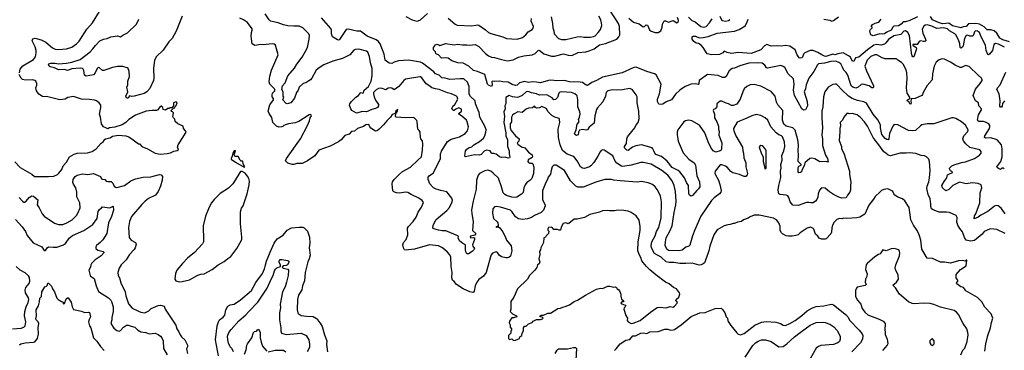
# Model space of a CAD drawing. Extents: x 1678431 to 1860718, y 384618 to 522882.
# Tile 443 of 473: x 1788279 to 1801414, y 496327 to 500736. Entities that reach past the tile are written whole.
import ezdxf

# ---------------------------------------------------------------- set-up
doc = ezdxf.new("R2010")
doc.units = 0

msp = doc.modelspace()

# ---------------------------------------------------------------- linework, layer by layer
at = {"layer": '0CON10XD'}
for points in [[(1788276, 500026), (1788287, 500075), (1788320, 500120), (1788465, 500204), (1788490, 500240), (1788500, 500295), (1788499, 500325), (1788484, 500375), (1788447, 500455), (1788455, 500482), (1788485, 500488), (1788567, 500467), (1788626, 500435), (1788715, 500359), (1788752, 500342), (1788795, 500339), (1788905, 500348), (1788975, 500371), (1789038, 500415), (1789072, 500448), (1789175, 500608), (1789249, 500695), (1789345, 500846)], [(1795615, 499906), (1795545, 499925), (1795445, 499921), (1795365, 499928), (1795335, 499924), (1795225, 499893), (1795175, 499904), (1795115, 499905), (1795065, 499899), (1795015, 499910), (1794946, 499894), (1794915, 499864), (1794895, 499856), (1794850, 499870), (1794794, 499904), (1794725, 499907), (1794685, 499915), (1794615, 499910), (1794585, 499914), (1794576, 499905), (1794584, 499866), (1794575, 499847), (1794535, 499861), (1794519, 499875), (1794485, 500007), (1794385, 500046), (1794335, 500058), (1794272, 500115), (1794195, 500154), (1794125, 500159), (1794085, 500172), (1794045, 500185), (1793995, 500222), (1793955, 500229), (1793905, 500223), (1793868, 500268), (1793840, 500275), (1793830, 500285), (1793828, 500308), (1793800, 500335), (1793800, 500365), (1793825, 500400), (1793845, 500408), (1793872, 500402), (1793885, 500390), (1793965, 500420), (1794075, 500402), (1794115, 500409), (1794185, 500399), (1794245, 500402), (1794285, 500398), (1794355, 500404), (1794405, 500380), (1794495, 500283), (1794535, 500255), (1794575, 500236), (1794615, 500233), (1794705, 500203), (1794785, 500189), (1794861, 500199), (1794935, 500234), (1795005, 500253), (1795115, 500268), (1795155, 500285), (1795195, 500324), (1795205, 500328), (1795220, 500320), (1795269, 500279), (1795375, 500250), (1795415, 500249), (1795535, 500281), (1795595, 500264), (1795645, 500260), (1795731, 500299), (1795831, 500309), (1795875, 500321), (1795941, 500349), (1796015, 500402), (1796095, 500418), (1796244, 500476), (1796273, 500507), (1796284, 500535), (1796282, 500645), (1796267, 500685), (1796150, 500865)], [(1790446, 500784), (1790366, 500584), (1790314, 500486), (1790269, 500441), (1790195, 500330), (1790104, 500245), (1790076, 500195), (1790062, 500085), (1790069, 499955), (1790064, 499924), (1790014, 499816), (1789975, 499772), (1789939, 499751), (1789805, 499714), (1789775, 499712), (1789745, 499721), (1789725, 499691), (1789715, 499688), (1789703, 499695), (1789695, 499718), (1789721, 499775), (1789708, 499835), (1789721, 499865), (1789723, 499915), (1789743, 499977), (1789739, 500045), (1789724, 500084), (1789713, 500095), (1789655, 500111), (1789585, 500112), (1789515, 500099), (1789455, 500074), (1789400, 500060), (1789385, 500059), (1789345, 500092), (1789324, 500096), (1789313, 500087), (1789285, 500026), (1789265, 500002), (1789165, 499983), (1789145, 499995), (1789135, 500057), (1789126, 500076), (1789115, 500083), (1789085, 500088), (1788975, 500082), (1788915, 500057), (1788875, 500071), (1788795, 500069), (1788745, 500092), (1788685, 500107), (1788672, 500115), (1788663, 500135), (1788668, 500145), (1788696, 500154), (1788750, 500155), (1788796, 500146), (1788905, 500155), (1788975, 500168), (1789084, 500205), (1789219, 500305), (1789255, 500345), (1789288, 500392), (1789348, 500452), (1789395, 500478), (1789445, 500487), (1789495, 500507), (1789585, 500521), (1789625, 500506), (1789655, 500531), (1789715, 500561), (1789836, 500674), (1789867, 500745)], [(1792419, 499051), (1792270, 498995), (1792215, 498921), (1792117, 498855), (1792045, 498816), (1791975, 498816), (1791935, 498804), (1791916, 498804), (1791855, 498821), (1791824, 498854), (1791838, 498885), (1792023, 499145), (1792119, 499325), (1792144, 499385), (1792152, 499425), (1792172, 499455), (1792165, 499470), (1792140, 499465), (1792003, 499377), (1791955, 499361), (1791867, 499347), (1791825, 499332), (1791804, 499326), (1791790, 499310), (1791775, 499305), (1791735, 499303), (1791705, 499318), (1791655, 499365), (1791643, 499433), (1791605, 499483), (1791595, 499515), (1791618, 499602), (1791664, 499665), (1791663, 499683), (1791646, 499705), (1791645, 499730), (1791652, 499755), (1791679, 499781), (1791685, 499795), (1791679, 499815), (1791617, 499875), (1791609, 499905), (1791616, 499984), (1791636, 500064), (1791726, 500265), (1791693, 500395), (1791675, 500411), (1791645, 500414), (1791525, 500400), (1791494, 500404), (1791415, 500390), (1791382, 500415), (1791370, 500480), (1791367, 500515), (1791371, 500565), (1791381, 500595), (1791379, 500615), (1791319, 500699), (1791265, 500733), (1791215, 500756)], [(1797011, 498165), (1797034, 498265), (1797036, 498315), (1797027, 498445), (1797010, 498525), (1796982, 498585), (1796925, 498661), (1796845, 498723), (1796705, 498807), (1796595, 498833), (1796565, 498832), (1796435, 498796), (1796325, 498780), (1796305, 498783), (1796245, 498824), (1796221, 498851), (1796191, 498921), (1796075, 498994), (1796055, 499000), (1796035, 498991), (1796021, 498975), (1795992, 498915), (1795937, 498833), (1795898, 498785), (1795881, 498775), (1795815, 498750), (1795785, 498754), (1795762, 498772), (1795718, 498855), (1795670, 498910), (1795583, 498943), (1795520, 498990), (1795489, 499065), (1795467, 499165), (1795462, 499278), (1795486, 499365), (1795481, 499405), (1795475, 499416), (1795417, 499437), (1795380, 499460), (1795329, 499509), (1795307, 499545), (1795295, 499554), (1795245, 499579), (1795215, 499560), (1795175, 499558), (1795160, 499565), (1795145, 499583), (1795118, 499562), (1795065, 499557), (1795036, 499544), (1794981, 499499), (1794925, 499507), (1794875, 499482), (1794854, 499464), (1794841, 499435), (1794841, 499375), (1794821, 499345), (1794824, 499295), (1794835, 499256), (1794895, 499185), (1794940, 499145), (1794938, 499115), (1794917, 499095), (1794924, 499075), (1794975, 499039), (1795016, 499026), (1795065, 498967), (1795116, 498935), (1795120, 498915), (1795115, 498898), (1795062, 498865), (1795056, 498845), (1795065, 498832), (1795085, 498824), (1795115, 498823), (1795125, 498812), (1795138, 498768), (1795133, 498685), (1795112, 498618), (1795085, 498590), (1795046, 498565), (1795021, 498535), (1795003, 498495), (1794995, 498431), (1794973, 498407), (1794909, 498371), (1794894, 498366), (1794845, 498370), (1794775, 498391), (1794750, 498405), (1794728, 498428), (1794705, 498505), (1794665, 498621), (1794595, 498691), (1794564, 498715), (1794525, 498728), (1794485, 498722), (1794415, 498686), (1794395, 498663), (1794371, 498595), (1794368, 498475), (1794328, 498315), (1794308, 498198), (1794310, 498145), (1794327, 498045), (1794321, 497925), (1794362, 497885), (1794349, 497861), (1794295, 497850), (1794290, 497835), (1794298, 497828), (1794335, 497831), (1794348, 497825), (1794347, 497805), (1794321, 497735), (1794325, 497717), (1794346, 497685), (1794337, 497665), (1794315, 497643), (1794265, 497611), (1794245, 497613), (1794230, 497640), (1794224, 497666), (1794224, 497734), (1794189, 497749), (1794148, 497788), (1794130, 497825), (1794131, 497845), (1794125, 497851), (1793965, 497922), (1793915, 497921), (1793865, 497929), (1793806, 497946), (1793792, 497955), (1793795, 497996), (1793835, 498072), (1793975, 498191), (1794011, 498229), (1794047, 498305), (1794051, 498331), (1794046, 498355), (1793975, 498442), (1793895, 498456), (1793835, 498476), (1793801, 498495), (1793750, 498545), (1793730, 498605), (1793730, 498635), (1793743, 498655), (1793797, 498693), (1793819, 498735), (1793881, 498855), (1793891, 498885), (1793893, 498945), (1793907, 498983), (1793985, 499111), (1794035, 499144), (1794085, 499154), (1794145, 499175), (1794222, 499218), (1794254, 499255), (1794268, 499305), (1794249, 499375), (1794238, 499395), (1794174, 499455), (1794138, 499475), (1794135, 499486), (1794171, 499515), (1794172, 499542), (1794135, 499560), (1794095, 499544), (1794075, 499526), (1794065, 499526), (1794044, 499545), (1794055, 499584), (1794085, 499605), (1794122, 499675), (1794115, 499706), (1794105, 499716), (1794040, 499745), (1793985, 499762), (1793877, 499807), (1793827, 499813), (1793776, 499826), (1793751, 499851), (1793700, 499880), (1793645, 499960), (1793625, 499974), (1793615, 499974), (1793427, 499943), (1793404, 499925), (1793335, 499844), (1793275, 499802), (1793245, 499824), (1793227, 499826), (1793195, 499822), (1793165, 499801), (1793115, 499819), (1793087, 499823), (1793065, 499819), (1793035, 499802), (1792999, 499765), (1792999, 499745), (1793007, 499705), (1793025, 499662), (1793064, 499605), (1793066, 499586), (1793052, 499565), (1793025, 499550), (1792975, 499537), (1792905, 499509), (1792850, 499510), (1792770, 499490), (1792711, 499525), (1792695, 499545), (1792680, 499595), (1792685, 499615), (1792707, 499644), (1792765, 499704), (1792797, 499725), (1792825, 499761), (1792835, 499764), (1792855, 499758), (1792865, 499762), (1792873, 499795), (1792930, 499845), (1792966, 499915), (1792981, 499985), (1792980, 500085), (1792960, 500160), (1792947, 500245), (1792922, 500302), (1792907, 500317), (1792805, 500342), (1792755, 500340), (1792735, 500330), (1792681, 500269), (1792631, 500239), (1792585, 500219), (1792455, 500184), (1792335, 500134), (1792274, 500095), (1792235, 500061), (1792174, 499955), (1792159, 499935), (1792138, 499922), (1792095, 499893), (1792061, 499885), (1792006, 499835), (1791993, 499797), (1791970, 499765), (1791945, 499691), (1791895, 499626), (1791845, 499614), (1791835, 499618), (1791789, 499665), (1791804, 499704), (1791795, 499714), (1791792, 499732), (1791794, 499775), (1791778, 499805), (1791785, 499855), (1791821, 499895), (1791854, 499985), (1791945, 500089), (1791976, 500144), (1792049, 500235), (1792089, 500305), (1792119, 500365), (1792141, 500475), (1792143, 500525), (1792136, 500545), (1792054, 500625), (1792005, 500649), (1791935, 500651), (1791855, 500652), (1791797, 500667), (1791725, 500696), (1791626, 500716), (1791605, 500735), (1791554, 500815)], [(1799065, 499837), (1799021, 499775), (1799003, 499707), (1798992, 499575), (1798979, 499515), (1798978, 499425), (1798989, 499295), (1798980, 499195), (1798987, 499145), (1798988, 499058), (1799028, 498928), (1799057, 498885), (1799066, 498835), (1799034, 498844), (1798955, 498842), (1798888, 498878), (1798845, 498889), (1798818, 498885), (1798754, 498825), (1798746, 498785), (1798713, 498727), (1798710, 498705), (1798695, 498696), (1798674, 498694), (1798666, 498706), (1798664, 498765), (1798675, 498783), (1798702, 498795), (1798703, 498805), (1798666, 498845), (1798668, 498935), (1798664, 498985), (1798668, 499065), (1798660, 499135), (1798622, 499262), (1798595, 499295), (1798504, 499314), (1798471, 499341), (1798457, 499395), (1798459, 499525), (1798391, 499601), (1798376, 499636), (1798357, 499715), (1798305, 499779), (1798165, 499849), (1798075, 499870), (1798025, 499866), (1797977, 499843), (1797944, 499815), (1797924, 499775), (1797891, 499675), (1797845, 499611), (1797795, 499590), (1797775, 499593), (1797735, 499615), (1797705, 499621), (1797645, 499649), (1797625, 499650), (1797580, 499615), (1797580, 499575), (1797555, 499548), (1797535, 499540), (1797530, 499525), (1797547, 499477), (1797546, 499425), (1797578, 499375), (1797600, 499315), (1797600, 499275), (1797610, 499245), (1797605, 499195), (1797645, 499095), (1797642, 499015), (1797636, 498995), (1797624, 498986), (1797565, 498971), (1797532, 498985), (1797501, 499031), (1797462, 499105), (1797418, 499225), (1797349, 499329), (1797247, 499387), (1797205, 499396), (1797161, 499389), (1797140, 499375), (1797110, 499340), (1797060, 499265), (1797048, 499235), (1797048, 499205), (1797063, 499115), (1797131, 498961), (1797206, 498876), (1797275, 498825), (1797293, 498795), (1797313, 498653), (1797349, 498575), (1797350, 498505), (1797335, 498478), (1797311, 498459), (1797255, 498389), (1797235, 498384), (1797214, 498395), (1797207, 498415), (1797199, 498525), (1797173, 498563), (1797148, 498628), (1797087, 498707), (1797065, 498725), (1796985, 498764), (1796915, 498849), (1796840, 498910), (1796765, 498940), (1796750, 498955), (1796738, 498985), (1796727, 499015), (1796715, 499025), (1796575, 499066), (1796498, 499052), (1796453, 499037), (1796395, 498992), (1796380, 498995), (1796346, 499025), (1796348, 499045), (1796372, 499085), (1796377, 499145), (1796386, 499175), (1796484, 499295), (1796504, 499335), (1796528, 499365), (1796544, 499415), (1796538, 499515), (1796514, 499625), (1796518, 499705), (1796504, 499734), (1796450, 499805), (1796415, 499816), (1796321, 499799), (1796236, 499794), (1796185, 499799), (1796125, 499786), (1796103, 499765), (1796094, 499715), (1796060, 499640), (1795989, 499561), (1795975, 499537), (1795953, 499455), (1795944, 499355), (1795878, 499302), (1795853, 499266), (1795835, 499262), (1795785, 499273), (1795749, 499261), (1795732, 499235), (1795728, 499202), (1795705, 499192), (1795684, 499204), (1795678, 499215), (1795703, 499267), (1795715, 499341), (1795741, 499375), (1795735, 499405), (1795748, 499435), (1795755, 499475), (1795750, 499505), (1795724, 499575), (1795726, 499665), (1795715, 499722), (1795685, 499746), (1795640, 499765), (1795505, 499775), (1795485, 499768), (1795473, 499755), (1795452, 499698), (1795425, 499672), (1795405, 499666), (1795382, 499692), (1795310, 499735), (1795215, 499729), (1795175, 499748), (1795105, 499759), (1795075, 499775), (1795055, 499777), (1795035, 499772), (1794982, 499725), (1794935, 499702), (1794915, 499700), (1794855, 499709), (1794807, 499723), (1794765, 499696), (1794763, 499615), (1794752, 499585), (1794755, 499545), (1794736, 499505), (1794746, 499445), (1794737, 499363), (1794765, 499225), (1794763, 499185), (1794785, 499135), (1794788, 499045), (1794808, 498985), (1794808, 498945), (1794817, 498903), (1794813, 498895), (1794795, 498888), (1794755, 498901), (1794705, 498896), (1794678, 498908), (1794635, 498943), (1794605, 498951), (1794575, 498950), (1794567, 498965), (1794556, 498985), (1794505, 498996), (1794475, 498981), (1794435, 498940), (1794415, 498930), (1794345, 498932), (1794225, 498908), (1794218, 498915), (1794228, 498985), (1794240, 499005), (1794266, 499025), (1794310, 499040), (1794337, 499065), (1794415, 499112), (1794465, 499156), (1794484, 499185), (1794499, 499235), (1794500, 499265), (1794485, 499315), (1794416, 499435), (1794409, 499499), (1794358, 499615), (1794353, 499653), (1794292, 499712), (1794274, 499744), (1794273, 499845), (1794255, 499904), (1794205, 499947), (1794157, 499947), (1794015, 499936), (1793955, 499954), (1793911, 499961), (1793874, 499994), (1793825, 500015), (1793802, 500042), (1793654, 500154), (1793625, 500169), (1793465, 500196), (1793333, 500187), (1793275, 500171), (1793245, 500151), (1793208, 500158), (1793155, 500198), (1793140, 500275), (1793088, 500415), (1793067, 500445), (1793035, 500469), (1792916, 500516), (1792825, 500581), (1792775, 500581), (1792735, 500590), (1792665, 500609), (1792635, 500606), (1792545, 500472), (1792535, 500463), (1792520, 500465), (1792453, 500505), (1792438, 500545), (1792438, 500595), (1792430, 500620), (1792305, 500759)], [(1793428, 500778), (1793516, 500736), (1793575, 500718), (1793595, 500719), (1793625, 500733), (1793721, 500819)], [(1793995, 500755), (1794087, 500677), (1794113, 500663), (1794305, 500654), (1794365, 500665), (1794385, 500669), (1794405, 500664), (1794495, 500602), (1794535, 500566), (1794565, 500550), (1794725, 500507), (1794775, 500484), (1794915, 500474), (1794985, 500500), (1795030, 500535), (1795064, 500575), (1795115, 500606), (1795128, 500621), (1795133, 500645), (1795104, 500715), (1795107, 500753)], [(1795370, 500775), (1795385, 500685), (1795390, 500625), (1795404, 500585), (1795410, 500545), (1795465, 500486), (1795505, 500472), (1795565, 500471), (1795715, 500508), (1795765, 500511), (1795805, 500502), (1795895, 500504), (1795935, 500512), (1795955, 500522), (1795998, 500565), (1796026, 500605), (1796043, 500657), (1796042, 500695), (1796031, 500735), (1796004, 500785)], [(1796405, 500756), (1796466, 500705), (1796545, 500681), (1796595, 500642), (1796615, 500645), (1796635, 500667), (1796653, 500665), (1796681, 500601), (1796705, 500584), (1796755, 500565), (1796795, 500566), (1796830, 500585), (1796849, 500635), (1796854, 500676), (1796875, 500719), (1796895, 500719), (1796935, 500702), (1796995, 500727), (1797045, 500696), (1797065, 500704), (1797069, 500725), (1797054, 500765)], [(1797199, 500769), (1797246, 500726), (1797288, 500708), (1797364, 500645), (1797405, 500636), (1797435, 500646), (1797481, 500695), (1797515, 500748)], [(1801415, 500370), (1801335, 500408), (1801295, 500419), (1801273, 500405), (1801257, 500323), (1801216, 500274), (1801205, 500268), (1801195, 500271), (1801172, 500325), (1801163, 500395), (1801102, 500515), (1801085, 500564), (1801055, 500584), (1801030, 500585), (1801017, 500573), (1801005, 500533), (1800995, 500516), (1800985, 500514), (1800955, 500516), (1800925, 500529), (1800904, 500526), (1800885, 500485), (1800865, 500389), (1800855, 500368), (1800835, 500354), (1800824, 500365), (1800822, 500415), (1800808, 500455), (1800771, 500531), (1800755, 500547), (1800685, 500586), (1800654, 500615), (1800605, 500627), (1800515, 500619), (1800445, 500651), (1800385, 500666), (1800358, 500662), (1800334, 500645), (1800319, 500605), (1800326, 500555), (1800363, 500475), (1800366, 500455), (1800353, 500446), (1800335, 500445), (1800295, 500455), (1800278, 500445), (1800253, 500407), (1800195, 500405), (1800195, 500395), (1800237, 500367), (1800242, 500345), (1800205, 500240), (1800195, 500242), (1800185, 500254), (1800178, 500295), (1800151, 500525), (1800126, 500566), (1800095, 500589), (1800075, 500582), (1800035, 500540), (1799939, 500521), (1799868, 500472), (1799835, 500425), (1799815, 500410), (1799765, 500396), (1799715, 500407), (1799675, 500396), (1799588, 500335), (1799475, 500235), (1799431, 500225), (1799405, 500178), (1799383, 500185), (1799360, 500235), (1799336, 500256), (1799265, 500295), (1799195, 500282), (1799155, 500267), (1799125, 500274), (1799035, 500247), (1799015, 500248), (1798978, 500268), (1798925, 500299), (1798865, 500323), (1798825, 500325), (1798751, 500295), (1798736, 500275), (1798724, 500235), (1798715, 500225), (1798692, 500221), (1798678, 500228), (1798649, 500269), (1798623, 500333), (1798555, 500382), (1798495, 500392), (1798435, 500381), (1798375, 500387), (1798305, 500382), (1798245, 500406), (1798215, 500389), (1798165, 500335), (1798035, 500286), (1797865, 500297), (1797775, 500286), (1797719, 500299), (1797675, 500317), (1797661, 500295), (1797615, 500273), (1797514, 500266), (1797451, 500281), (1797397, 500365), (1797368, 500398), (1797335, 500420), (1797305, 500424), (1797270, 500445), (1797252, 500475), (1797252, 500505), (1797264, 500516), (1797295, 500518), (1797345, 500496), (1797395, 500498), (1797465, 500511), (1797582, 500555), (1797815, 500582), (1797877, 500603), (1797956, 500655), (1797981, 500695), (1797995, 500742)], [(1797618, 500785), (1797642, 500735), (1797656, 500726), (1797695, 500717), (1797734, 500726), (1797753, 500737)], [(1799005, 500744), (1799085, 500729), (1799115, 500718), (1799135, 500723), (1799203, 500775)], [(1800258, 500772), (1800155, 500724), (1800095, 500707), (1800065, 500708), (1800038, 500675), (1800001, 500655), (1799942, 500648), (1799927, 500635), (1799904, 500595), (1799845, 500569), (1799815, 500546), (1799795, 500542), (1799752, 500548), (1799665, 500522), (1799635, 500532), (1799628, 500545), (1799622, 500585), (1799630, 500605), (1799650, 500625), (1799650, 500635), (1799640, 500645), (1799655, 500670), (1799690, 500690), (1799738, 500705), (1799772, 500745)], [(1801485, 500440), (1801395, 500466), (1801355, 500489), (1801313, 500555), (1801277, 500585), (1801235, 500600), (1801185, 500602), (1801145, 500640), (1801085, 500675), (1801035, 500685), (1800935, 500682), (1800905, 500645), (1800865, 500641), (1800835, 500627), (1800725, 500652), (1800675, 500688), (1800595, 500680), (1800545, 500693), (1800455, 500732), (1800428, 500778)], [(1801414, 498745), (1801397, 498755), (1801385, 498754), (1801365, 498740), (1801335, 498752), (1801317, 498765), (1801316, 498775), (1801367, 498843), (1801385, 498905), (1801385, 499015), (1801376, 499065), (1801325, 499128), (1801305, 499140), (1801235, 499160), (1801166, 499156), (1801149, 499165), (1801154, 499185), (1801215, 499285), (1801221, 499305), (1801219, 499325), (1801206, 499345), (1801165, 499368), (1801135, 499377), (1801075, 499379), (1801061, 499385), (1801056, 499395), (1801070, 499465), (1801110, 499535), (1801109, 499545), (1801072, 499585), (1801071, 499625), (1801029, 499655), (1800999, 499725), (1801030, 499810), (1801094, 499885), (1801118, 499925), (1801119, 499935), (1801110, 499955), (1801064, 499995), (1800945, 500111), (1800895, 500124), (1800845, 500098), (1800825, 500096), (1800759, 500129), (1800695, 500171), (1800615, 500208), (1800585, 500212), (1800545, 500201), (1800505, 500170), (1800478, 500115), (1800456, 500015), (1800450, 499935), (1800383, 499857), (1800330, 499765), (1800324, 499736), (1800314, 499726), (1800225, 499686), (1800170, 499680), (1800166, 499645), (1800172, 499625), (1800165, 499610), (1800155, 499612), (1800144, 499634), (1800120, 499655), (1800122, 499665), (1800149, 499681), (1800158, 499695), (1800116, 499755), (1800111, 499825), (1800117, 499955), (1800115, 500025), (1800105, 500065), (1800065, 500142), (1800044, 500164), (1799992, 500195), (1799975, 500216), (1799825, 500215), (1799785, 500225), (1799715, 500265), (1799685, 500266), (1799635, 500243), (1799585, 500197), (1799555, 500115), (1799574, 500054), (1799671, 499855), (1799670, 499835), (1799662, 499828), (1799648, 499828), (1799612, 499852), (1799525, 499876), (1799505, 499872), (1799465, 499834), (1799435, 499823), (1799395, 499835), (1799371, 499855), (1799327, 499995), (1799305, 500032), (1799273, 500063), (1799256, 500104), (1799234, 500145), (1799205, 500166), (1799165, 500182), (1799102, 500178), (1799015, 500154), (1798935, 500146), (1798920, 500135), (1798875, 500047), (1798807, 499955), (1798770, 499865), (1798762, 499815), (1798744, 499775), (1798786, 499645), (1798789, 499585), (1798760, 499535), (1798735, 499529), (1798715, 499547), (1798614, 499725), (1798602, 499795), (1798612, 499875), (1798600, 499945), (1798531, 500015), (1798488, 500098), (1798465, 500112), (1798434, 500124), (1798255, 500091), (1798242, 500095), (1798219, 500129), (1798184, 500154), (1798125, 500162), (1798005, 500154), (1797885, 500120), (1797815, 500089), (1797785, 500086), (1797742, 500055), (1797703, 499977), (1797685, 499963), (1797655, 499964), (1797595, 499991), (1797455, 500006), (1797344, 499926), (1797338, 499885), (1797328, 499872), (1797295, 499879), (1797236, 499874), (1797155, 499846), (1797086, 499795), (1797029, 499741), (1796975, 499668), (1796905, 499640), (1796859, 499611), (1796834, 499604), (1796805, 499611), (1796786, 499645), (1796788, 499675), (1796816, 499745), (1796838, 499875), (1796769, 499999), (1796747, 500015), (1796645, 500046), (1796505, 500102), (1796473, 500097), (1796315, 500028), (1796055, 499971), (1795975, 499924), (1795912, 499898), (1795855, 499857), (1795835, 499862), (1795785, 499896), (1795757, 499903), (1795615, 499906)], [(1788212, 498842), (1788285, 498765), (1788443, 498675), (1788475, 498646), (1788665, 498645), (1788735, 498651), (1788785, 498673), (1788802, 498688), (1788840, 498740), (1788860, 498785), (1788903, 498835), (1788945, 498906), (1789005, 498942), (1789045, 498957), (1789185, 498960), (1789245, 498978), (1789297, 499015), (1789365, 499090), (1789392, 499105), (1789407, 499123), (1789408, 499135), (1789425, 499148), (1789485, 499160), (1789515, 499181), (1789595, 499196), (1789695, 499189), (1789735, 499173), (1789792, 499135), (1789862, 499082), (1789878, 499078), (1789910, 499045), (1789985, 499014), (1790085, 498956), (1790155, 498944), (1790245, 498952), (1790290, 498960), (1790335, 498983), (1790378, 498992), (1790397, 499005), (1790384, 499035), (1790394, 499065), (1790498, 499235), (1790493, 499253), (1790462, 499285), (1790460, 499315), (1790390, 499345), (1790355, 499380), (1790348, 499408), (1790330, 499425), (1790323, 499443), (1790330, 499495), (1790318, 499508), (1790305, 499510), (1790300, 499525), (1790332, 499558), (1790348, 499562), (1790352, 499578), (1790368, 499592), (1790380, 499625), (1790365, 499640), (1790330, 499625), (1790330, 499585), (1790308, 499562), (1790285, 499560), (1790275, 499550), (1790255, 499550), (1790225, 499530), (1790195, 499540), (1790190, 499565), (1790165, 499582), (1790155, 499578), (1790123, 499535), (1790105, 499524), (1790045, 499524), (1789965, 499514), (1789825, 499461), (1789733, 499405), (1789697, 499363), (1789645, 499334), (1789548, 499302), (1789478, 499292), (1789455, 499282), (1789435, 499288), (1789397, 499307), (1789368, 499345), (1789359, 499435), (1789344, 499475), (1789360, 499565), (1789360, 499595), (1789338, 499628), (1789305, 499653), (1789277, 499663), (1789211, 499671), (1789105, 499674), (1788995, 499710), (1788923, 499697), (1788885, 499678), (1788815, 499669), (1788656, 499706), (1788585, 499711), (1788534, 499744), (1788503, 499785), (1788493, 499825), (1788506, 499864), (1788507, 499885), (1788493, 499915), (1788482, 499925), (1788455, 499934), (1788355, 499929), (1788315, 499938), (1788297, 499955), (1788280, 499985), (1788273, 500005)], [(1801416, 499654), (1801392, 499618), (1801386, 499584), (1801375, 499568), (1801365, 499568), (1801354, 499584), (1801357, 499655), (1801346, 499745), (1801316, 499805), (1801323, 499825), (1801359, 499865), (1801436, 500035)], [(1801425, 498148), (1801385, 498206), (1801373, 498223), (1801333, 498253), (1801306, 498256), (1801285, 498250), (1801195, 498178), (1801099, 498131), (1801065, 498103), (1801012, 498082), (1801015, 498122), (1801033, 498147), (1801087, 498295), (1801094, 498425), (1801113, 498495), (1801104, 498534), (1801065, 498553), (1800985, 498560), (1800906, 498546), (1800815, 498568), (1800726, 498524), (1800675, 498471), (1800632, 498452), (1800588, 498495), (1800580, 498525), (1800610, 498580), (1800646, 498625), (1800655, 498668), (1800693, 498683), (1800720, 498695), (1800722, 498705), (1800695, 498722), (1800681, 498745), (1800684, 498755), (1800715, 498788), (1800745, 498802), (1800845, 498833), (1800895, 498841), (1801015, 498884), (1801083, 498927), (1801106, 498955), (1801106, 498976), (1801089, 498999), (1800955, 499031), (1800901, 499081), (1800869, 499119), (1800862, 499145), (1800874, 499185), (1800928, 499245), (1800934, 499265), (1800895, 499331), (1800845, 499373), (1800768, 499418), (1800735, 499429), (1800715, 499427), (1800475, 499348), (1800385, 499346), (1800315, 499334), (1800295, 499322), (1800230, 499260), (1800195, 499252), (1800135, 499260), (1799993, 499333), (1799945, 499340), (1799925, 499317), (1799882, 499218), (1799874, 499146), (1799865, 499134), (1799845, 499136), (1799825, 499151), (1799781, 499205), (1799762, 499295), (1799764, 499335), (1799725, 499402), (1799665, 499476), (1799575, 499623), (1799540, 499640), (1799455, 499657), (1799385, 499686), (1799334, 499715), (1799243, 499803), (1799195, 499860), (1799175, 499874), (1799157, 499877), (1799125, 499871), (1799065, 499837)], [(1801154, 496315), (1801167, 496413), (1801195, 496525), (1801231, 496625), (1801242, 496698), (1801259, 496755), (1801238, 496815), (1801155, 496901), (1801112, 496972), (1801055, 497031), (1800900, 497120), (1800885, 497148), (1800868, 497165), (1800835, 497173), (1800782, 497215), (1800778, 497225), (1800798, 497255), (1800771, 497295), (1800772, 497338), (1800828, 497402), (1800905, 497452), (1800915, 497528), (1800905, 497528), (1800893, 497517), (1800855, 497523), (1800805, 497519), (1800695, 497490), (1800615, 497502), (1800565, 497502), (1800455, 497549), (1800384, 497554), (1800314, 497675), (1800300, 497795), (1800279, 497865), (1800250, 497925), (1800201, 497995), (1800166, 498065), (1800156, 498134), (1800145, 498232), (1800085, 498318), (1800058, 498345), (1799995, 498368), (1799955, 498397), (1799939, 498415), (1799926, 498446), (1799915, 498454), (1799859, 498479), (1799807, 498473), (1799775, 498460), (1799760, 498440), (1799691, 498379), (1799668, 498342), (1799606, 498264), (1799555, 498142), (1799485, 498102), (1799446, 498094), (1799314, 498084), (1799275, 498089), (1799245, 498082), (1799215, 498084), (1799181, 498069), (1799141, 498029), (1799120, 497990), (1799111, 497959), (1799109, 497901), (1799101, 497879), (1799037, 497813), (1799025, 497808), (1798975, 497808), (1798945, 497820), (1798925, 497850), (1798896, 497876), (1798875, 497940), (1798860, 497955), (1798825, 497967), (1798785, 497957), (1798692, 497895), (1798664, 497866), (1798632, 497858), (1798585, 497847), (1798535, 497847), (1798505, 497853), (1798455, 497880), (1798442, 497892), (1798426, 497925), (1798425, 497980), (1798407, 498027), (1798377, 498065), (1798335, 498089), (1798145, 498130), (1798075, 498130), (1798025, 498108), (1797995, 498087), (1797935, 498068), (1797910, 498045), (1797855, 498037), (1797815, 498018), (1797795, 498018), (1797755, 498003), (1797725, 498002), (1797675, 497988), (1797585, 497932), (1797541, 497865), (1797486, 497715), (1797471, 497655), (1797422, 497515), (1797414, 497495), (1797395, 497479), (1797372, 497468), (1797345, 497464), (1797250, 497490), (1797165, 497483), (1797085, 497486), (1797005, 497497), (1796945, 497497), (1796905, 497508), (1796838, 497568), (1796747, 497617), (1796708, 497695), (1796704, 497725), (1796712, 497775), (1796757, 497855), (1796775, 497912), (1796805, 497965), (1796838, 498095), (1796843, 498305), (1796826, 498385), (1796785, 498469), (1796757, 498507), (1796719, 498539), (1796665, 498561), (1796575, 498576), (1796515, 498571), (1796290, 498585), (1796206, 498596), (1796175, 498606), (1796085, 498604), (1795965, 498569), (1795795, 498502), (1795725, 498502), (1795696, 498516), (1795629, 498585), (1795548, 498725), (1795435, 498796), (1795405, 498794), (1795384, 498775), (1795367, 498725), (1795360, 498675), (1795329, 498635), (1795322, 498605), (1795296, 498564), (1795254, 498455), (1795252, 498332), (1795284, 498275), (1795288, 498255), (1795267, 498195), (1795235, 498164), (1795146, 498124), (1795105, 498096), (1795051, 498079), (1794985, 498069), (1794935, 498081), (1794894, 498105), (1794846, 498176), (1794825, 498197), (1794695, 498234), (1794634, 498246), (1794615, 498242), (1794591, 498215), (1794586, 498155), (1794601, 498085), (1794650, 498040), (1794658, 498025), (1794664, 497995), (1794660, 497980), (1794632, 497975), (1794645, 497970), (1794665, 497972), (1794685, 497960), (1794721, 497911), (1794756, 497845), (1794774, 497794), (1794835, 497722), (1794843, 497653), (1794825, 497583), (1794805, 497566), (1794785, 497560), (1794765, 497559), (1794705, 497575), (1794676, 497596), (1794655, 497631), (1794635, 497638), (1794585, 497621), (1794569, 497601), (1794559, 497575), (1794504, 497366), (1794465, 497316), (1794405, 497270), (1794376, 497234), (1794354, 497186), (1794342, 497115), (1794335, 497101), (1794325, 497098), (1794285, 497107), (1794194, 497145), (1794105, 497206), (1794075, 497246), (1794054, 497264), (1794042, 497295), (1794048, 497365), (1794037, 497443), (1794029, 497575), (1794014, 497604), (1793988, 497635), (1793920, 497695), (1793865, 497722), (1793745, 497733), (1793546, 497674), (1793465, 497667), (1793435, 497661), (1793413, 497665), (1793398, 497695), (1793391, 497735), (1793400, 497765), (1793434, 497805), (1793456, 497865), (1793453, 497955), (1793465, 497976), (1793526, 498045), (1793566, 498104), (1793593, 498167), (1793638, 498235), (1793666, 498296), (1793647, 498325), (1793605, 498356), (1793500, 498405), (1793455, 498432), (1793425, 498436), (1793347, 498423), (1793305, 498427), (1793268, 498439), (1793257, 498455), (1793246, 498545), (1793254, 498575), (1793273, 498605), (1793345, 498674), (1793385, 498710), (1793491, 498769), (1793595, 498869), (1793639, 498905), (1793654, 498996), (1793657, 499075), (1793652, 499122), (1793632, 499145), (1793628, 499165), (1793622, 499235), (1793609, 499259), (1793592, 499275), (1793582, 499375), (1793575, 499390), (1793535, 499430), (1793425, 499428), (1793300, 499435), (1793292, 499445), (1793298, 499485), (1793320, 499515), (1793325, 499538), (1793295, 499517), (1793290, 499485), (1793250, 499470), (1793226, 499434), (1793175, 499385), (1793133, 499335), (1793075, 499274), (1793046, 499254), (1793025, 499251), (1792965, 499288), (1792948, 499305), (1792935, 499338), (1792896, 499334), (1792865, 499311), (1792785, 499286), (1792745, 499251), (1792705, 499244), (1792675, 499209), (1792618, 499192), (1792566, 499134), (1792531, 499109), (1792419, 499051)], [(1801425, 497883), (1801315, 497937), (1801235, 497948), (1801215, 497944), (1801145, 497911), (1801117, 497875), (1801015, 497791), (1800965, 497784), (1800905, 497796), (1800881, 497831), (1800856, 497905), (1800819, 497949), (1800793, 497995), (1800782, 498035), (1800786, 498096), (1800770, 498125), (1800685, 498164), (1800645, 498171), (1800545, 498171), (1800465, 498199), (1800442, 498215), (1800433, 498243), (1800434, 498275), (1800424, 498345), (1800397, 498405), (1800381, 498485), (1800383, 498517), (1800405, 498575), (1800417, 498625), (1800423, 498725), (1800417, 498845), (1800406, 498876), (1800375, 498908), (1800349, 498919), (1800305, 498923), (1800235, 498950), (1800155, 498960), (1800105, 498954), (1800024, 498956), (1799895, 498922), (1799865, 498929), (1799835, 498957), (1799805, 498974), (1799742, 499065), (1799689, 499129), (1799663, 499165), (1799588, 499315), (1799550, 499375), (1799495, 499430), (1799449, 499465), (1799385, 499483), (1799345, 499482), (1799325, 499490), (1799314, 499486), (1799272, 499438), (1799255, 499397), (1799226, 499365), (1799228, 499325), (1799218, 499285), (1799218, 499238), (1799213, 499125), (1799241, 499045), (1799242, 499012), (1799272, 498955), (1799348, 498715), (1799349, 498675), (1799367, 498565), (1799360, 498525), (1799363, 498467), (1799352, 498435), (1799321, 498395), (1799305, 498361), (1799245, 498357), (1799205, 498368), (1799135, 498405), (1799080, 498440), (1799025, 498488), (1798975, 498492), (1798948, 498462), (1798932, 498415), (1798925, 498367), (1798913, 498337), (1798896, 498315), (1798865, 498294), (1798835, 498292), (1798805, 498299), (1798775, 498296), (1798662, 498258), (1798595, 498262), (1798558, 498305), (1798540, 498365), (1798526, 498385), (1798505, 498396), (1798425, 498405), (1798408, 498415), (1798400, 498435), (1798398, 498465), (1798407, 498525), (1798433, 498633), (1798430, 498715), (1798437, 498755), (1798434, 498805), (1798449, 498861), (1798446, 498925), (1798474, 498985), (1798486, 499045), (1798482, 499105), (1798455, 499173), (1798443, 499185), (1798405, 499199), (1798371, 499225), (1798299, 499309), (1798258, 499398), (1798225, 499426), (1798166, 499456), (1798105, 499470), (1798045, 499454), (1797977, 499423), (1797849, 499371), (1797802, 499285), (1797807, 499255), (1797833, 499185), (1797922, 499035), (1797924, 498985), (1797936, 498955), (1797938, 498895), (1797964, 498825), (1797966, 498775), (1797986, 498685), (1797982, 498665), (1797965, 498646), (1797945, 498644), (1797882, 498672), (1797794, 498695), (1797765, 498712), (1797715, 498768), (1797695, 498781), (1797645, 498799), (1797622, 498798), (1797556, 498715), (1797552, 498688), (1797559, 498665), (1797599, 498595), (1797620, 498540), (1797639, 498459), (1797631, 498435), (1797615, 498415), (1797545, 498361), (1797509, 498325), (1797367, 498115), (1797286, 497935), (1797256, 497854), (1797221, 497729), (1797207, 497715), (1797165, 497701), (1797118, 497662), (1797075, 497652), (1796936, 497656), (1796912, 497675), (1796890, 497725), (1796892, 497775), (1796905, 497825), (1796953, 497915), (1796981, 497985), (1797011, 498165)], [(1798225, 498742), (1798239, 498755), (1798238, 498988), (1798229, 499009), (1798195, 499046), (1798185, 499054), (1798164, 499056), (1798151, 499049), (1798143, 499035), (1798176, 498945), (1798198, 498905), (1798199, 498845), (1798225, 498742)], [(1791275, 498768), (1791282, 498775), (1791261, 498815), (1791255, 498850), (1791235, 498850), (1791221, 498861), (1791195, 498910), (1791155, 498910), (1791150, 498915), (1791142, 498935), (1791160, 498985), (1791155, 498990), (1791140, 498985), (1791122, 498955), (1791112, 498915), (1791098, 498885), (1791102, 498875), (1791157, 498835), (1791275, 498768)], [(1788274, 498364), (1788315, 498314), (1788335, 498303), (1788345, 498302), (1788366, 498314), (1788404, 498366), (1788440, 498385), (1788465, 498383), (1788519, 498335), (1788510, 498265), (1788539, 498225), (1788578, 498145), (1788605, 498114), (1788741, 498021), (1788795, 498006), (1788855, 498006), (1788907, 498025), (1788978, 498065), (1789036, 498125), (1789056, 498155), (1789086, 498225), (1789079, 498295), (1789040, 498375), (1789043, 498435), (1789030, 498495), (1788995, 498542), (1788988, 498565), (1788994, 498605), (1789019, 498645), (1789045, 498661), (1789081, 498671), (1789115, 498679), (1789189, 498671), (1789265, 498686), (1789355, 498646), (1789372, 498615), (1789385, 498608), (1789414, 498604), (1789434, 498584), (1789455, 498578), (1789497, 498577), (1789520, 498555), (1789540, 498515), (1789555, 498501), (1789575, 498496), (1789676, 498525), (1789763, 498587), (1789825, 498615), (1789925, 498634), (1790029, 498641), (1790145, 498669), (1790165, 498666), (1790184, 498644), (1790180, 498595), (1790156, 498514), (1790128, 498445), (1790090, 498395), (1789999, 498351), (1789951, 498315), (1789909, 498271), (1789771, 498109), (1789745, 498045), (1789731, 497965), (1789741, 497831), (1789764, 497795), (1789822, 497765), (1789830, 497755), (1789833, 497743), (1789818, 497695), (1789805, 497671), (1789745, 497606), (1789701, 497535), (1789633, 497467), (1789608, 497422), (1789588, 497365), (1789594, 497325), (1789612, 497295), (1789630, 497225), (1789685, 497105), (1789695, 497052), (1789729, 496945), (1789778, 496888), (1789865, 496848), (1789895, 496834), (1789950, 496825), (1790001, 496855), (1790035, 496885), (1790125, 496923), (1790157, 496927), (1790204, 496914), (1790220, 496875), (1790362, 496662), (1790377, 496615), (1790403, 496574), (1790420, 496531), (1790438, 496505), (1790481, 496465), (1790517, 496395), (1790518, 496375), (1790503, 496345), (1790517, 496285)], [(1790405, 497240), (1790445, 497244), (1790544, 497266), (1790655, 497330), (1790695, 497343), (1790740, 497345), (1790845, 497403), (1790928, 497465), (1791008, 497512), (1791055, 497552), (1791095, 497578), (1791177, 497685), (1791232, 497785), (1791242, 497808), (1791242, 497835), (1791226, 498015), (1791223, 498175), (1791239, 498221), (1791260, 498255), (1791313, 498415), (1791342, 498535), (1791343, 498583), (1791335, 498620), (1791318, 498648), (1791285, 498688), (1791245, 498710), (1791225, 498710), (1791215, 498700), (1791153, 498595), (1791122, 498545), (1791065, 498488), (1790954, 498416), (1790873, 498337), (1790838, 498292), (1790806, 498235), (1790756, 498115), (1790727, 497985), (1790732, 497795), (1790729, 497771), (1790716, 497745), (1790611, 497629), (1790519, 497555), (1790449, 497485), (1790377, 497395), (1790358, 497352), (1790348, 497275), (1790361, 497251), (1790405, 497240)], [(1788225, 498072), (1788314, 497974), (1788355, 497911), (1788378, 497858), (1788458, 497758), (1788574, 497705), (1788595, 497669), (1788605, 497659), (1788617, 497657), (1788625, 497658), (1788647, 497695), (1788662, 497708), (1788725, 497700), (1788775, 497702), (1788865, 497731), (1788888, 497752), (1788939, 497821), (1788984, 497856), (1789135, 497924), (1789229, 497985), (1789254, 498006), (1789313, 498085), (1789325, 498178), (1789344, 498206), (1789370, 498225), (1789378, 498242), (1789482, 498228), (1789528, 498248), (1789530, 498195), (1789505, 498110), (1789462, 498025), (1789442, 497885), (1789389, 497801), (1789353, 497765), (1789303, 497725), (1789294, 497705), (1789296, 497686), (1789323, 497663), (1789394, 497644), (1789403, 497635), (1789401, 497625), (1789364, 497585), (1789284, 497535), (1789236, 497485), (1789226, 497465), (1789222, 497435), (1789202, 497395), (1789219, 497325), (1789224, 497314), (1789271, 497285), (1789299, 497185), (1789332, 497112), (1789465, 497028), (1789495, 496996), (1789505, 496976), (1789527, 496905), (1789527, 496845), (1789507, 496765), (1789507, 496733), (1789496, 496685), (1789535, 496620), (1789575, 496589), (1789605, 496583), (1789625, 496589), (1789662, 496635), (1789705, 496661), (1789725, 496662), (1789765, 496650), (1789815, 496633), (1789850, 496600), (1789895, 496575), (1789962, 496562), (1790005, 496547), (1790085, 496556), (1790125, 496539), (1790156, 496516), (1790177, 496495), (1790195, 496452), (1790199, 496349), (1790247, 496267)], [(1794868, 496458), (1794895, 496462), (1794946, 496484), (1794952, 496505), (1794978, 496525), (1794984, 496556), (1794998, 496585), (1794998, 496625), (1795015, 496650), (1795035, 496650), (1795065, 496678), (1795114, 496696), (1795127, 496713), (1795175, 496738), (1795225, 496736), (1795253, 496745), (1795262, 496755), (1795248, 496768), (1795223, 496775), (1795222, 496785), (1795234, 496795), (1795265, 496794), (1795325, 496820), (1795358, 496822), (1795458, 496882), (1795495, 496887), (1795525, 496904), (1795555, 496909), (1795612, 496935), (1795675, 496979), (1795722, 496995), (1795825, 497063), (1795975, 497141), (1796025, 497157), (1796055, 497153), (1796125, 497182), (1796152, 497182), (1796205, 497168), (1796225, 497172), (1796240, 497165), (1796250, 497145), (1796273, 497133), (1796281, 497121), (1796297, 497075), (1796297, 497047), (1796308, 497008), (1796337, 496985), (1796330, 496975), (1796317, 496973), (1796305, 496968), (1796298, 496955), (1796310, 496945), (1796358, 496928), (1796366, 496916), (1796344, 496895), (1796337, 496875), (1796365, 496790), (1796388, 496755), (1796382, 496725), (1796398, 496705), (1796435, 496684), (1796465, 496688), (1796555, 496726), (1796693, 496837), (1796785, 496898), (1796815, 496904), (1796905, 496895), (1796955, 496910), (1796995, 496902), (1797015, 496915), (1797050, 496955), (1797054, 496965), (1797034, 496995), (1797036, 497005), (1797074, 497035), (1797086, 497075), (1797080, 497095), (1797040, 497145), (1797002, 497165), (1796945, 497211), (1796895, 497236), (1796765, 497334), (1796685, 497399), (1796639, 497445), (1796598, 497498), (1796578, 497518), (1796564, 497565), (1796546, 497595), (1796523, 497655), (1796531, 497775), (1796556, 497925), (1796557, 497977), (1796542, 498062), (1796505, 498118), (1796438, 498165), (1796395, 498183), (1796305, 498194), (1796235, 498193), (1796215, 498187), (1796146, 498186), (1796115, 498193), (1796055, 498188), (1796015, 498170), (1795884, 498136), (1795815, 498098), (1795716, 498074), (1795675, 498077), (1795605, 498017), (1795595, 498014), (1795565, 498027), (1795531, 498019), (1795501, 497969), (1795492, 497928), (1795475, 497927), (1795454, 497936), (1795405, 497938), (1795388, 497958), (1795368, 497968), (1795335, 497963), (1795323, 497945), (1795325, 497930), (1795337, 497915), (1795334, 497885), (1795302, 497855), (1795293, 497837), (1795272, 497825), (1795266, 497765), (1795229, 497695), (1795226, 497665), (1795214, 497645), (1795216, 497605), (1795206, 497545), (1795217, 497505), (1795208, 497482), (1795188, 497465), (1795177, 497433), (1795152, 497395), (1795082, 497325), (1795052, 497275), (1794922, 497145), (1794870, 497035), (1794833, 496977), (1794832, 496875), (1794824, 496844), (1794855, 496813), (1794908, 496785), (1794910, 496775), (1794865, 496758), (1794845, 496758), (1794813, 496717), (1794810, 496695), (1794820, 496665), (1794820, 496635), (1794840, 496615), (1794840, 496595), (1794833, 496587), (1794830, 496555), (1794800, 496525), (1794800, 496485), (1794815, 496470), (1794845, 496480), (1794868, 496458)], [(1790933, 496255), (1790890, 496465), (1790915, 496655), (1790930, 496705), (1790945, 496731), (1790992, 496768), (1791015, 496795), (1791030, 496865), (1791054, 496915), (1791085, 496932), (1791138, 496942), (1791225, 496998), (1791370, 497125), (1791429, 497231), (1791517, 497353), (1791545, 497415), (1791553, 497447), (1791571, 497515), (1791620, 497635), (1791675, 497754), (1791715, 497811), (1791795, 497864), (1791845, 497930), (1791905, 497961), (1792005, 497970), (1792055, 497969), (1792075, 497962), (1792118, 497915), (1792143, 497835), (1792151, 497755), (1792142, 497695), (1792154, 497595), (1792141, 497545), (1792122, 497508), (1792088, 497365), (1792080, 497255), (1792052, 497185), (1792042, 497135), (1792013, 497083), (1792000, 497060), (1791987, 497005), (1791979, 496865), (1791988, 496828), (1791996, 496816), (1792032, 496791), (1792105, 496780), (1792195, 496778), (1792248, 496748), (1792263, 496715), (1792289, 496689), (1792316, 496645), (1792343, 496533), (1792377, 496455), (1792372, 496405), (1792384, 496304)], [(1800832, 496268), (1800862, 496328), (1800886, 496355), (1800919, 496445), (1800930, 496535), (1800928, 496565), (1800914, 496615), (1800864, 496684), (1800804, 496804), (1800776, 496836), (1800745, 496857), (1800565, 496900), (1800475, 496939), (1800425, 496953), (1800336, 496954), (1800215, 496946), (1800185, 496950), (1800137, 496973), (1800015, 497076), (1799961, 497161), (1799928, 497195), (1799978, 497235), (1800004, 497275), (1799998, 497328), (1799962, 497405), (1799960, 497425), (1799966, 497465), (1800014, 497585), (1800021, 497625), (1800018, 497645), (1800005, 497667), (1799945, 497686), (1799905, 497680), (1799838, 497652), (1799794, 497666), (1799758, 497615), (1799734, 497606), (1799686, 497574), (1799583, 497485), (1799572, 497465), (1799562, 497405), (1799583, 497345), (1799579, 497311), (1799562, 497275), (1799558, 497235), (1799572, 497205), (1799558, 497192), (1799453, 497167), (1799440, 497155), (1799428, 497125), (1799431, 497045), (1799456, 496996), (1799501, 496941), (1799516, 496885), (1799555, 496834), (1799595, 496799), (1799745, 496744), (1799798, 496715), (1799823, 496685), (1799826, 496655), (1799818, 496632), (1799826, 496536), (1799850, 496475), (1799858, 496415), (1799852, 496395), (1799789, 496325)], [(1788185, 496614), (1788300, 496620), (1788334, 496635), (1788351, 496655), (1788362, 496705), (1788343, 496785), (1788348, 496845), (1788364, 496905), (1788393, 496965), (1788403, 497005), (1788398, 497025), (1788355, 497095), (1788350, 497130), (1788360, 497165), (1788405, 497218), (1788415, 497250), (1788408, 497298), (1788395, 497321), (1788351, 497361), (1788285, 497396), (1788234, 497445)], [(1791130, 496305), (1791114, 496344), (1791087, 496375), (1791065, 496421), (1791054, 496465), (1791052, 496515), (1791069, 496565), (1791099, 496605), (1791202, 496718), (1791295, 496799), (1791336, 496844), (1791455, 496969), (1791581, 497155), (1791638, 497285), (1791662, 497325), (1791680, 497385), (1791693, 497407), (1791710, 497425), (1791757, 497443), (1791756, 497465), (1791738, 497505), (1791743, 497525), (1791755, 497537), (1791775, 497539), (1791854, 497524), (1791870, 497515), (1791872, 497505), (1791852, 497468), (1791832, 497458), (1791795, 497452), (1791780, 497435), (1791795, 497421), (1791855, 497408), (1791864, 497394), (1791859, 497325), (1791840, 497235), (1791822, 497175), (1791787, 497105), (1791753, 496943), (1791758, 496895), (1791746, 496825), (1791746, 496735), (1791764, 496625), (1791762, 496585), (1791773, 496553), (1791835, 496537), (1792035, 496553), (1792099, 496525), (1792134, 496465), (1792147, 496407), (1792144, 496365), (1792116, 496305)], [(1788275, 496398), (1788296, 496414), (1788354, 496426), (1788465, 496433), (1788480, 496441), (1788517, 496483), (1788530, 496545), (1788525, 496625), (1788532, 496685), (1788524, 496705), (1788499, 496731), (1788495, 496745), (1788502, 496785), (1788500, 496865), (1788530, 496920), (1788545, 496974), (1788548, 497022), (1788569, 497045), (1788574, 497105), (1788615, 497172), (1788635, 497180), (1788645, 497190), (1788655, 497220), (1788665, 497222), (1788702, 497182), (1788718, 497145), (1788745, 497105), (1788774, 497024), (1788792, 497005), (1788835, 496978), (1788850, 496975), (1788857, 496967), (1788860, 496945), (1788875, 496950), (1788898, 497012), (1788915, 497028), (1788925, 497027), (1788965, 496970), (1788977, 496907), (1788995, 496870), (1789105, 496847), (1789145, 496832), (1789195, 496837), (1789209, 496829), (1789224, 496775), (1789201, 496729), (1789198, 496705), (1789212, 496655), (1789228, 496625), (1789265, 496495), (1789310, 496450), (1789356, 496376), (1789405, 496326)], [(1796215, 496325), (1796234, 496346), (1796290, 496415), (1796365, 496462), (1796419, 496471), (1796460, 496520), (1796495, 496519), (1796565, 496557), (1796595, 496559), (1796645, 496550), (1796685, 496574), (1796795, 496576), (1796885, 496610), (1796925, 496610), (1796965, 496594), (1796995, 496598), (1797016, 496605), (1797104, 496666), (1797235, 496776), (1797350, 496825), (1797425, 496829), (1797555, 496886), (1797635, 496888), (1797655, 496872), (1797687, 496825), (1797702, 496775), (1797722, 496755), (1797724, 496725), (1797730, 496710), (1797765, 496658), (1797845, 496560), (1797865, 496544), (1797895, 496531), (1797945, 496551), (1798087, 496663), (1798175, 496704), (1798235, 496711), (1798364, 496704), (1798427, 496685), (1798465, 496662), (1798495, 496657), (1798555, 496683), (1798626, 496725), (1798715, 496791), (1798785, 496852), (1798855, 496894), (1798905, 496910), (1799005, 496920), (1799085, 496939), (1799115, 496941), (1799134, 496934), (1799310, 496795), (1799313, 496785), (1799330, 496770), (1799350, 496730), (1799478, 496595), (1799516, 496545), (1799526, 496525), (1799523, 496475), (1799495, 496424), (1799380, 496305)], [(1797956, 496234), (1798061, 496389), (1798094, 496425), (1798130, 496450), (1798174, 496466), (1798227, 496467), (1798305, 496446), (1798405, 496375), (1798465, 496379), (1798515, 496412), (1798614, 496505), (1798690, 496565), (1798825, 496664), (1798905, 496697), (1798997, 496703), (1799025, 496699), (1799085, 496677), (1799138, 496638), (1799185, 496592), (1799223, 496517), (1799223, 496475), (1799214, 496446), (1799191, 496425), (1799135, 496405), (1798965, 496390), (1798935, 496377), (1798905, 496354), (1798825, 496215)], [(1791280, 496275), (1791302, 496335), (1791308, 496395), (1791316, 496415), (1791377, 496493), (1791396, 496564), (1791413, 496577), (1791439, 496581), (1791450, 496600), (1791465, 496608), (1791485, 496570), (1791487, 496495), (1791500, 496435), (1791520, 496380), (1791575, 496314)], [(1800455, 496390), (1800480, 496415), (1800480, 496455), (1800458, 496478), (1800445, 496480), (1800420, 496455), (1800420, 496425), (1800430, 496415), (1800430, 496405), (1800455, 496390)], [(1791595, 496304), (1791685, 496330), (1791735, 496327), (1791799, 496329), (1791828, 496308)], [(1795424, 496285), (1795450, 496330), (1795465, 496346), (1795585, 496344), (1795665, 496366), (1795694, 496364), (1795705, 496352), (1795696, 496195)]]:
    msp.add_lwpolyline(points, dxfattribs=at)

doc.saveas('drawing.dxf')
